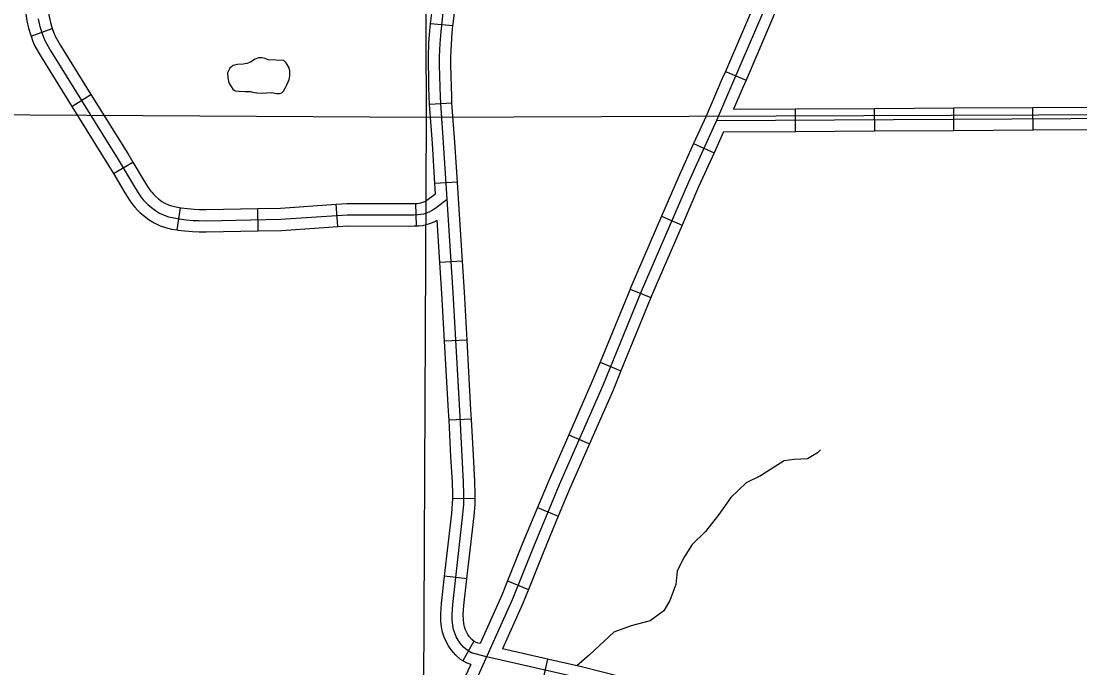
# Model space of a CAD drawing. Extents: x -492261 to -432772, y 1441225 to 1452922.
# Drawn here: x -458624.4 to -458422.6, y 1450844.2 to 1450967.5 of the extents above; entities that cross this region are included whole.
import ezdxf

# ---------------------------------------------------------------- set-up
doc = ezdxf.new("R2010")
doc.units = 0
doc.layers.add('Default', color=7, linetype='Continuous')

msp = doc.modelspace()

# ---------------------------------------------------------------- linework, layer by layer
at = {"layer": 'Default'}
for p, q in [((-458622.48, 1450964.64), (-458618.47, 1450966.14)), ((-458542.09, 1450966.61), (-458546.35, 1450967.05)), ((-458490.18, 1450957.93), (-458486.24, 1450956.25)), ((-458614.7, 1450951.25), (-458611.06, 1450953.52)), ((-458542.27, 1450951.92), (-458546.54, 1450951.61)), ((-458476.8, 1450946.52), (-458476.83, 1450950.8)), ((-458461.71, 1450946.61), (-458461.74, 1450950.89)), ((-458446.63, 1450946.69), (-458446.65, 1450950.98)), ((-458431.54, 1450946.78), (-458431.57, 1450951.07)), ((-458496.24, 1450944.17), (-458492.34, 1450942.4)), ((-458606.78, 1450938.45), (-458603.11, 1450940.66)), ((-458541.25, 1450936.84), (-458545.53, 1450936.58)), ((-458594.65, 1450927.73), (-458593.98, 1450931.96)), ((-458579.21, 1450927.54), (-458579.29, 1450931.82)), ((-458564.05, 1450928.35), (-458564.34, 1450932.63)), ((-458549.04, 1450928.5), (-458549.19, 1450932.78)), ((-458502.36, 1450930.34), (-458498.42, 1450928.64)), ((-458540.29, 1450921.79), (-458544.57, 1450921.52)), ((-458508.35, 1450916.45), (-458504.38, 1450914.83)), ((-458539.4, 1450906.72), (-458543.68, 1450906.48)), ((-458514.05, 1450902.48), (-458510.08, 1450900.86)), ((-458538.56, 1450891.65), (-458542.84, 1450891.42)), ((-458520, 1450888.68), (-458516.08, 1450886.96)), ((-458537.85, 1450876.45), (-458542.14, 1450876.48)), ((-458525.98, 1450874.78), (-458522.02, 1450873.14)), ((-458539.42, 1450861.22), (-458543.68, 1450861.71)), ((-458531.67, 1450860.78), (-458527.69, 1450859.19)), ((-458538.11, 1450849.3), (-458540.19, 1450845.55)), ((-458524.06, 1450845.87), (-458525.02, 1450841.69))]:
    msp.add_line(p, q, dxfattribs=at)
for points in [[(-458548.3, 1450741.98), (-458547.83, 1450799.69), (-458547.12, 1450949.17), (-458547.73, 1451095.88)], [(-458542.09, 1450966.61), (-458542.04, 1450967.11), (-458541.74, 1450969.58), (-458541.65, 1450970.64), (-458541.63, 1450972.34), (-458541.73, 1450973.01), (-458541.85, 1450973.62), (-458542.14, 1450974.76), (-458542.47, 1450975.82), (-458544.58, 1450982.13)], [(-458623.93, 1450980.36), (-458623.98, 1450974.99), (-458623.89, 1450972.91), (-458623.76, 1450971.19), (-458623.56, 1450969.36), (-458623.26, 1450967.57), (-458622.95, 1450966.2), (-458622.54, 1450964.8), (-458622.48, 1450964.64)], [(-458619.65, 1450980.33), (-458619.69, 1450975.06), (-458619.61, 1450973.16), (-458619.49, 1450971.58), (-458619.32, 1450969.96), (-458619.05, 1450968.4), (-458618.8, 1450967.27), (-458618.47, 1450966.15), (-458618.47, 1450966.14)], [(-458546.35, 1450967.05), (-458546.3, 1450967.58), (-458546, 1450970.01), (-458545.94, 1450970.83), (-458545.92, 1450972.06), (-458545.95, 1450972.27), (-458546.03, 1450972.66), (-458546.27, 1450973.6), (-458546.55, 1450974.51), (-458548.64, 1450980.78)], [(-458481.48, 1450972.86), (-458488.79, 1450955.73), (-458491.9, 1450948.57), (-458497.23, 1450936.8), (-458506.23, 1450915.98)], [(-458481.48, 1450972.86), (-458488.79, 1450955.73), (-458491.9, 1450948.57), (-458497.23, 1450936.8), (-458506.23, 1450915.98)], [(-458484.26, 1450971.81), (-458490.18, 1450957.93)], [(-458542.05, 1450915.72), (-458543.19, 1450933.59), (-458543.87, 1450944.33), (-458544.41, 1450951.89), (-458544.46, 1450953.11), (-458544.53, 1450954.98), (-458544.56, 1450957.07), (-458544.62, 1450959.13), (-458544.63, 1450960.71), (-458544.53, 1450963.26), (-458544.35, 1450965.56), (-458544.17, 1450967.34), (-458543.87, 1450969.79)], [(-458480.32, 1450970.12), (-458486.24, 1450956.25)], [(-458621.15, 1450967.99), (-458620.87, 1450966.74), (-458620.5, 1450965.48), (-458620.19, 1450964.64), (-458619.8, 1450963.72), (-458618.72, 1450961.79), (-458605.9, 1450941.15), (-458602.76, 1450935.92), (-458601.94, 1450934.61), (-458601.42, 1450933.86), (-458601.09, 1450933.47), (-458600.67, 1450933.02), (-458600.21, 1450932.58), (-458599.52, 1450931.98), (-458598.77, 1450931.41), (-458598, 1450930.93), (-458597.11, 1450930.51), (-458596.3, 1450930.23), (-458595.27, 1450930), (-458594.2, 1450929.83), (-458592.93, 1450929.67), (-458591.57, 1450929.54), (-458590.42, 1450929.5), (-458589.12, 1450929.48), (-458574.87, 1450929.76), (-458562.25, 1450930.62), (-458550.27, 1450930.6), (-458549.52, 1450930.62), (-458548.79, 1450930.65), (-458548.18, 1450930.71), (-458547.64, 1450930.81), (-458547.07, 1450931), (-458546.49, 1450931.26), (-458545.94, 1450931.57), (-458545.3, 1450932), (-458543.19, 1450933.59)], [(-458618.47, 1450966.14), (-458618.2, 1450965.43), (-458617.87, 1450964.66), (-458616.88, 1450962.88), (-458611.06, 1450953.52)], [(-458546.54, 1450951.61), (-458546.55, 1450951.77), (-458546.6, 1450953.03), (-458546.67, 1450954.92), (-458546.71, 1450957.03), (-458546.76, 1450959.1), (-458546.77, 1450960.74), (-458546.67, 1450963.39), (-458546.48, 1450965.76), (-458546.35, 1450967.05)], [(-458542.27, 1450951.92), (-458542.27, 1450952.02), (-458542.32, 1450953.2), (-458542.39, 1450955.04), (-458542.42, 1450957.11), (-458542.47, 1450959.17), (-458542.48, 1450960.68), (-458542.39, 1450963.14), (-458542.22, 1450965.37), (-458542.09, 1450966.61)], [(-458622.48, 1450964.64), (-458622.18, 1450963.85), (-458621.73, 1450962.77), (-458620.57, 1450960.7), (-458614.7, 1450951.25)], [(-458574.32, 1450960.02), (-458577.27, 1450960.17), (-458577.85, 1450960.39), (-458578.48, 1450960.52), (-458579.14, 1450960.56), (-458579.76, 1450960.28), (-458580.67, 1450959.74), (-458581.34, 1450959.44), (-458582.09, 1450959.34), (-458583.17, 1450959.28), (-458584.02, 1450959.09), (-458584.3, 1450958.82), (-458584.61, 1450958.59), (-458585.02, 1450957.69), (-458584.99, 1450956.74), (-458584.77, 1450955.77), (-458584.38, 1450955.06), (-458584.05, 1450954.56), (-458583.56, 1450954.22), (-458582.84, 1450954.16), (-458581.7, 1450954.13), (-458580.69, 1450954.1), (-458580.23, 1450954.02), (-458579.49, 1450953.87), (-458578.48, 1450953.78), (-458576.74, 1450953.94), (-458575.62, 1450953.76), (-458575.14, 1450953.75), (-458574.71, 1450953.84), (-458574.38, 1450954.17), (-458573.99, 1450954.86), (-458573.75, 1450955.36), (-458573.51, 1450955.94), (-458573.29, 1450956.4), (-458573.16, 1450957.06), (-458573.16, 1450958.04), (-458573.32, 1450958.61), (-458573.88, 1450959.57), (-458574.32, 1450960.02)], [(-458490.18, 1450957.93), (-458490.76, 1450956.58), (-458493.86, 1450949.44), (-458496.24, 1450944.17)], [(-458486.24, 1450956.25), (-458486.82, 1450954.88), (-458488.62, 1450950.73)], [(-458611.06, 1450953.52), (-458604.07, 1450942.27), (-458603.11, 1450940.66)], [(-457944.16, 1450953.01), (-458096.23, 1450948.31), (-458246.26, 1450948.79), (-458397.16, 1450949.72), (-458547.12, 1450949.17), (-458698.3, 1450950.04), (-458721.58, 1450950.06)], [(-458545.53, 1450936.58), (-458546, 1450944.18), (-458546.54, 1450951.61)], [(-458541.25, 1450936.84), (-458541.73, 1450944.47), (-458542.27, 1450951.92)], [(-458614.7, 1450951.25), (-458607.73, 1450940.03), (-458606.78, 1450938.45)], [(-458488.62, 1450950.73), (-458476.83, 1450950.8)], [(-458476.83, 1450950.8), (-458461.74, 1450950.89)], [(-458461.74, 1450950.89), (-458446.65, 1450950.98)], [(-458446.65, 1450950.98), (-458431.57, 1450951.07)], [(-458431.57, 1450951.07), (-458416.48, 1450951.16)], [(-458491.9, 1450948.57), (-458413.12, 1450949.04), (-458403.49, 1450949.13), (-458387.3, 1450949.02), (-458346.02, 1450948.69), (-458288.31, 1450948.41), (-458246.66, 1450948.21), (-458213.4, 1450948.2), (-458171.58, 1450947.84)], [(-458490.51, 1450946.44), (-458492.34, 1450942.4)], [(-458490.51, 1450946.44), (-458476.8, 1450946.52)], [(-458476.8, 1450946.52), (-458461.71, 1450946.61)], [(-458461.71, 1450946.61), (-458446.63, 1450946.69)], [(-458446.63, 1450946.69), (-458431.54, 1450946.78)], [(-458431.54, 1450946.78), (-458416.46, 1450946.87)], [(-458496.24, 1450944.17), (-458499.19, 1450937.66), (-458502.36, 1450930.34)], [(-458492.34, 1450942.4), (-458495.27, 1450935.93), (-458498.42, 1450928.64)], [(-458603.11, 1450940.66), (-458600.94, 1450937.04), (-458600.16, 1450935.79), (-458599.72, 1450935.17), (-458599.49, 1450934.89), (-458599.14, 1450934.52), (-458598.77, 1450934.16), (-458598.17, 1450933.65), (-458597.55, 1450933.17), (-458596.97, 1450932.82), (-458596.3, 1450932.5), (-458595.71, 1450932.3), (-458594.86, 1450932.1), (-458593.98, 1450931.96)], [(-458606.78, 1450938.45), (-458604.59, 1450934.81), (-458603.73, 1450933.42), (-458603.12, 1450932.55), (-458602.7, 1450932.05), (-458602.19, 1450931.51), (-458601.66, 1450930.99), (-458600.87, 1450930.32), (-458599.98, 1450929.64), (-458599.03, 1450929.05), (-458597.91, 1450928.52), (-458596.89, 1450928.17), (-458595.69, 1450927.89), (-458594.65, 1450927.73)], [(-458545.4, 1450934.6), (-458545.53, 1450936.58)], [(-458540.29, 1450921.79), (-458541.05, 1450933.73), (-458541.25, 1450936.84)], [(-458549.19, 1450932.78), (-458548.93, 1450932.79), (-458548.49, 1450932.83), (-458548.19, 1450932.89), (-458547.85, 1450933), (-458547.46, 1450933.17), (-458547.07, 1450933.4), (-458546.54, 1450933.75), (-458545.4, 1450934.6)], [(-458593.98, 1450931.96), (-458593.9, 1450931.95), (-458592.7, 1450931.8), (-458591.43, 1450931.68), (-458590.37, 1450931.64), (-458589.13, 1450931.63), (-458579.29, 1450931.82)], [(-458579.29, 1450931.82), (-458574.96, 1450931.9), (-458564.34, 1450932.63)], [(-458564.34, 1450932.63), (-458562.32, 1450932.76), (-458550.29, 1450932.75), (-458549.59, 1450932.76), (-458549.19, 1450932.78)], [(-458549.04, 1450928.5), (-458548.65, 1450928.51), (-458547.87, 1450928.58), (-458547.1, 1450928.74), (-458546.3, 1450929), (-458545.52, 1450929.35), (-458545.09, 1450929.59)], [(-458544.57, 1450921.52), (-458545.09, 1450929.59)], [(-458502.36, 1450930.34), (-458508.2, 1450916.81), (-458508.35, 1450916.45)], [(-458594.65, 1450927.73), (-458594.49, 1450927.7), (-458593.17, 1450927.54), (-458591.71, 1450927.4), (-458590.47, 1450927.36), (-458589.11, 1450927.34), (-458579.21, 1450927.54)], [(-458579.21, 1450927.54), (-458574.77, 1450927.62), (-458564.05, 1450928.35)], [(-458564.05, 1450928.35), (-458562.18, 1450928.48), (-458550.24, 1450928.46), (-458549.46, 1450928.48), (-458549.04, 1450928.5)], [(-458498.42, 1450928.64), (-458504.25, 1450915.15), (-458504.38, 1450914.83)], [(-458543.68, 1450906.48), (-458544.19, 1450915.6), (-458544.57, 1450921.52)], [(-458539.4, 1450906.72), (-458539.91, 1450915.85), (-458540.29, 1450921.79)], [(-458518.12, 1450842.31), (-458535.72, 1450846.35), (-458537.88, 1450846.87), (-458538.54, 1450847.08), (-458539.39, 1450847.56), (-458540.05, 1450848.14), (-458540.73, 1450848.93), (-458541.1, 1450849.5), (-458541.45, 1450850.16), (-458541.76, 1450850.84), (-458541.97, 1450851.55), (-458542.13, 1450852.36), (-458542.23, 1450853.28), (-458542.26, 1450854.4), (-458542.13, 1450856.32), (-458540.19, 1450873.45), (-458540, 1450875.46), (-458539.99, 1450877.27), (-458540.05, 1450879.7), (-458540.33, 1450884.57), (-458540.79, 1450893.31), (-458542.05, 1450915.72)], [(-458506.23, 1450915.98), (-458513.55, 1450898.03), (-458521.87, 1450879.12), (-458526.77, 1450867.28), (-458530.8, 1450857.21), (-458537.3, 1450842.76)], [(-458506.23, 1450915.98), (-458513.55, 1450898.03), (-458521.87, 1450879.12), (-458526.77, 1450867.28), (-458530.8, 1450857.21), (-458537.3, 1450842.76)], [(-458508.35, 1450916.45), (-458514.05, 1450902.48)], [(-458504.38, 1450914.83), (-458510.08, 1450900.86)], [(-458542.84, 1450891.42), (-458542.93, 1450893.19), (-458543.68, 1450906.48)], [(-458538.56, 1450891.65), (-458538.65, 1450893.42), (-458539.4, 1450906.72)], [(-458514.05, 1450902.48), (-458515.53, 1450898.86), (-458520, 1450888.68)], [(-458510.08, 1450900.86), (-458511.58, 1450897.19), (-458516.08, 1450886.96)], [(-458542.14, 1450876.48), (-458542.13, 1450877.25), (-458542.19, 1450879.62), (-458542.47, 1450884.45), (-458542.84, 1450891.42)], [(-458537.85, 1450876.45), (-458537.85, 1450877.29), (-458537.9, 1450879.79), (-458538.19, 1450884.69), (-458538.56, 1450891.65)], [(-458520, 1450888.68), (-458523.84, 1450879.96), (-458525.98, 1450874.78)], [(-458516.08, 1450886.96), (-458519.89, 1450878.28), (-458522.02, 1450873.14)], [(-458472.03, 1450885.79), (-458472.65, 1450885.2), (-458474.5, 1450884.07), (-458477.07, 1450883.95), (-458478.95, 1450883.67), (-458483.51, 1450880.81), (-458486.22, 1450879.48), (-458489.12, 1450876.72), (-458491.44, 1450873.45), (-458493.99, 1450870.24), (-458496.5, 1450867.72), (-458498.15, 1450865.15), (-458499.34, 1450862.66), (-458499.62, 1450860.08), (-458500.75, 1450857.07), (-458501.9, 1450855.09), (-458504.54, 1450853.2), (-458508.11, 1450852.25), (-458511.4, 1450851.02), (-458516.09, 1450846.67), (-458518.47, 1450844.58)], [(-458543.68, 1450861.71), (-458542.32, 1450873.67), (-458542.15, 1450875.57), (-458542.14, 1450876.48)], [(-458539.42, 1450861.22), (-458538.05, 1450873.23), (-458537.86, 1450875.36), (-458537.85, 1450876.45)], [(-458525.98, 1450874.78), (-458528.75, 1450868.09), (-458531.67, 1450860.78)], [(-458522.02, 1450873.14), (-458524.78, 1450866.47), (-458527.69, 1450859.19)], [(-458540.19, 1450845.55), (-458540.64, 1450845.8), (-458541.57, 1450846.63), (-458542.45, 1450847.64), (-458542.95, 1450848.42), (-458543.38, 1450849.22), (-458543.77, 1450850.09), (-458544.05, 1450851.04), (-458544.25, 1450852.04), (-458544.37, 1450853.13), (-458544.4, 1450854.44), (-458544.27, 1450856.51), (-458543.68, 1450861.71)], [(-458538.11, 1450849.3), (-458538.14, 1450849.31), (-458538.52, 1450849.65), (-458539.01, 1450850.22), (-458539.25, 1450850.59), (-458539.53, 1450851.11), (-458539.75, 1450851.59), (-458539.89, 1450852.06), (-458540.01, 1450852.68), (-458540.09, 1450853.43), (-458540.11, 1450854.36), (-458540, 1450856.13), (-458539.42, 1450861.22)], [(-458531.67, 1450860.78), (-458532.77, 1450858.05), (-458536.91, 1450848.84)], [(-458527.69, 1450859.19), (-458528.82, 1450856.37), (-458532.66, 1450847.84)], [(-458536.91, 1450848.84), (-458537.29, 1450848.93), (-458537.68, 1450849.06), (-458538.11, 1450849.3)], [(-458524.06, 1450845.87), (-458532.66, 1450847.84)], [(-458538.69, 1450844.88), (-458539.24, 1450843.65), (-458540.37, 1450841.22), (-458541.1, 1450839.51), (-458541.79, 1450837.72), (-458542.3, 1450836.04), (-458542.61, 1450834.13), (-458542.6, 1450832.19), (-458542.59, 1450831.93)], [(-458538.69, 1450844.88), (-458539.4, 1450845.11), (-458540.19, 1450845.55)], [(-458509.35, 1450842.33), (-458517.62, 1450844.39), (-458524.06, 1450845.87)]]:
    msp.add_lwpolyline(points, dxfattribs=at)

doc.saveas('drawing.dxf')
